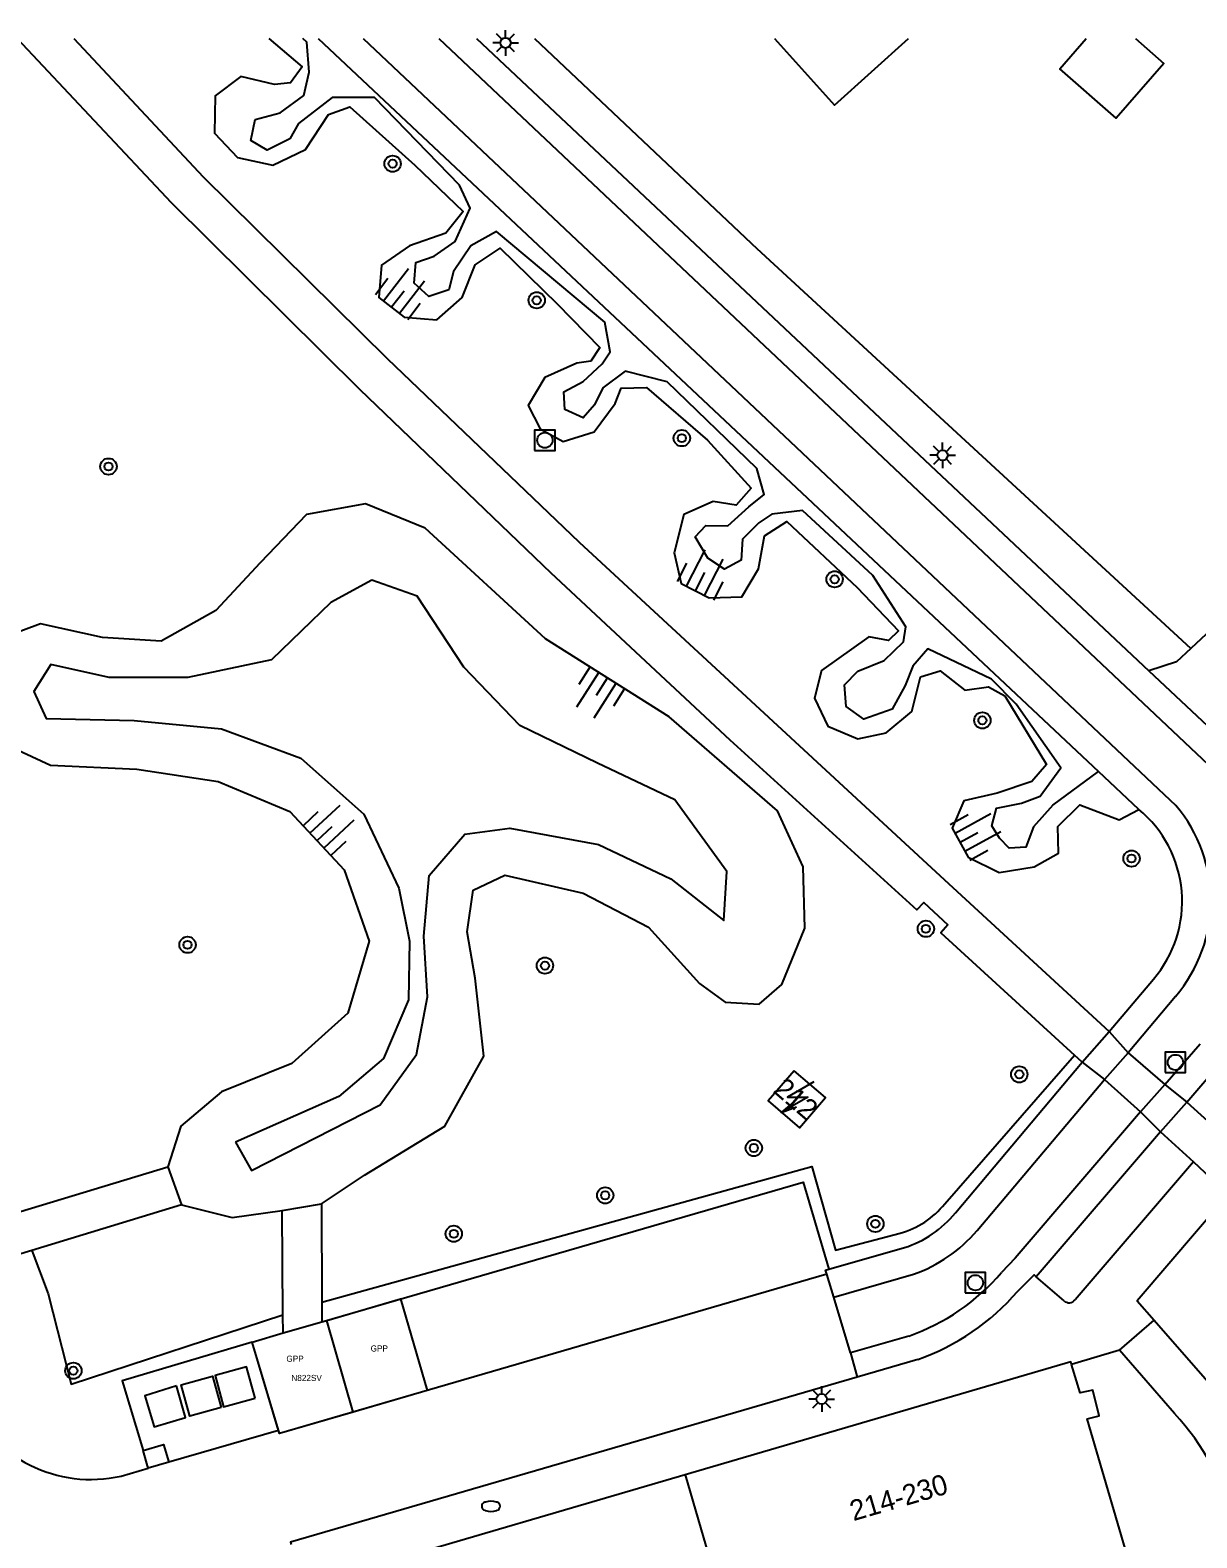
# Model space of a CAD drawing. Extents: x 131000 to 133013, y 393000 to 396501.
# Drawn here: x 131281.7 to 131338.9, y 396426.6 to 396500.4 of the extents above; entities that cross this region are included whole.
import ezdxf

# ---------------------------------------------------------------- set-up
doc = ezdxf.new("R2010")
doc.units = 0
for name, color, linetype in [('bp-anno-kenteken', 7, 'Continuous'), ('bp-grn-parkeervak', 7, 'Continuous'), ('gg-afsc-hekwerk', 7, 'Continuous'), ('gg-anno-huisnummerreeks BGT', 7, 'Continuous'), ('gg-bbg-gedigitaliseerde bijgebouw', 7, 'Continuous'), ('gg-bbg-hoofdgebouw', 7, 'Continuous'), ('gg-bbg-tussenscheiding', 7, 'Continuous'), ('gg-knt-bovenkant onderkant talud', 7, 'Continuous'), ('gg-knt-verharding', 7, 'Continuous'), ('gg-knt-verharding nz', 7, 'Continuous'), ('gg-kwrk-afval apart plaats', 7, 'Continuous'), ('gt-grn-groengrens', 7, 'Continuous'), ('gt-grn-weggrens', 7, 'Continuous'), ('gt-symb-boom', 7, 'Continuous'), ('gt-symb-brandkraan', 7, 'Continuous'), ('gt-symb-lichtmast', 7, 'Continuous'), ('gt-symb-rioolschacht', 7, 'Continuous'), ('gt-symb-talud symbool', 7, 'Continuous'), ('gt-symb-trafo symbool', 7, 'Continuous'), ('kenmerkpunt gehandicapten parkeerplaats', 7, 'Continuous')]:
    doc.layers.add(name, color=color, linetype=linetype)

# ---------------------------------------------------------------- blocks, each defined once
blk = doc.blocks.new('gt0-BOOM')
at = {"layer": 'gt-symb-boom'}
for radius in [0.4, 0.2]:
    blk.add_circle((0, 0), radius, dxfattribs=at)
blk = doc.blocks.new('gt0-RS')
at = {"layer": 'gt-symb-rioolschacht'}
blk.add_lwpolyline([(-0.5, -0.5), (0.5, -0.5), (0.5, 0.5), (-0.5, 0.5)], close=True, dxfattribs=at)
blk.add_circle((0, 0), 0.375, dxfattribs=at)
blk = doc.blocks.new('gt0-TALUD_1')
at = {"layer": 'gt-symb-talud symbool'}
for p, q in [((-1, -1), (-1, 0)), ((-0.5, -2), (-0.5, 0)), ((0, -1), (0, 0)), ((0.5, -2), (0.5, 0)), ((1, -1), (1, 0))]:
    blk.add_line(p, q, dxfattribs=at)
blk = doc.blocks.new('gt0-BR')
at = {"layer": 'gt-symb-brandkraan'}
for centre, radius, start, end in [((-0.244, 0), 0.206, 107.56694, 252.43307), ((0.599, -2.664), 3, 106.89205, 107.56694), ((0, -0.691), 0.938, 73.10799, 106.89205), ((-0.599, -2.664), 3, 72.43309, 73.10799), ((0.244, 0), 0.206, 287.56695, 72.43309), ((0.599, 2.664), 3, 252.43307, 253.10797), ((0, 0.691), 0.938, 253.10797, 286.89206), ((-0.599, 2.664), 3, 286.89206, 287.56695)]:
    blk.add_arc(centre, radius, start, end, dxfattribs=at)
blk = doc.blocks.new('gt0-LMAST')
at = {"layer": 'gt-symb-lichtmast'}
for p, q in [((-0.182, 0.173), (-0.447, 0.438)), ((-0.005, 0.246), (-0.005, 0.621)), ((0.172, 0.173), (0.437, 0.438)), ((-0.255, -0.004), (-0.63, -0.004)), ((-0.182, -0.181), (-0.447, -0.446)), ((-0.005, -0.254), (-0.005, -0.629)), ((0.437, -0.446), (0.172, -0.181)), ((0.245, -0.004), (0.62, -0.004))]:
    blk.add_line(p, q, dxfattribs=at)
blk.add_circle((-0.005, -0.004), 0.25, dxfattribs=at)
blk = doc.blocks.new('gt0-HSP')
at = {"layer": 'gt-symb-trafo symbool'}
for points in [[(0.771, 0.746), (-0.529, -0.004), (0.471, -0.004), (-0.829, -0.754)], [(-0.217, -0.24), (-0.829, -0.754), (-0.077, -0.48)]]:
    blk.add_lwpolyline(points, dxfattribs=at)

msp = doc.modelspace()

# ---------------------------------------------------------------- linework, layer by layer
at = {"layer": 'bp-grn-parkeervak'}
msp.add_line((131297.566, 396432.751), (131296.267, 396437.241), dxfattribs=at)
for points in [[(131296.267, 396437.241), (131299.88, 396438.29), (131301.178, 396433.802), (131297.566, 396432.751)], [(131297.566, 396432.751), (131293.953, 396431.699), (131292.622, 396436.174), (131294.13, 396436.623), (131296.035, 396437.174), (131296.267, 396437.241)]]:
    msp.add_lwpolyline(points, dxfattribs=at)
at = {"layer": 'gg-afsc-hekwerk'}
for p in [(131306.436, 396500), (131338.577, 396470.146)]:
    msp.add_line(p, (131317.346, 396489.709), dxfattribs=at)
at = {"layer": 'gg-bbg-gedigitaliseerde bijgebouw'}
for points in [[(131318.192, 396500), (131321.122, 396496.738), (131324.754, 396500)], [(131335.861, 396500), (131337.26, 396498.776), (131334.921, 396496.103), (131332.156, 396498.522), (131333.449, 396500)]]:
    msp.add_lwpolyline(points, dxfattribs=at)
at = {"layer": 'gg-bbg-hoofdgebouw'}
msp.add_line((131313.811, 396429.682), (131295.121, 396424.211), dxfattribs=at)
for points in [[(131319.15, 396449.46), (131317.88, 396447.99), (131319.42, 396446.67), (131320.69, 396448.15), (131319.15, 396449.46)], [(131332.737, 396435.086), (131332.7, 396435.21), (131313.811, 396429.682)], [(131335.84, 396424.46), (131333.5, 396432.42), (131334.08, 396432.57), (131333.77, 396433.83), (131333.15, 396433.69), (131332.737, 396435.086)]]:
    msp.add_lwpolyline(points, dxfattribs=at)
at = {"layer": 'gg-bbg-tussenscheiding'}
msp.add_line((131313.811, 396429.682), (131316.942, 396418.958), dxfattribs=at)
at = {"layer": 'gg-knt-bovenkant onderkant talud'}
for points in [[(131293.426, 396500), (131295.069, 396498.613), (131294.496, 396497.841), (131293.708, 396497.75), (131292.064, 396498.139), (131290.801, 396497.192), (131290.778, 396495.365), (131291.902, 396494.178), (131293.632, 396493.801), (131295.221, 396494.566), (131296.356, 396496.287), (131297.402, 396496.657), (131300.586, 396493.803), (131302.953, 396491.531), (131302.096, 396490.48), (131300.315, 396489.855), (131298.944, 396488.91), (131298.826, 396487.319), (131300.057, 396486.369), (131301.662, 396486.224), (131302.898, 396487.33), (131303.534, 396488.929), (131304.761, 396489.735), (131307.548, 396487.01), (131309.636, 396484.874), (131309.199, 396484.213), (131308.519, 396484.11), (131306.948, 396483.402), (131306.125, 396482.041), (131306.722, 396480.901), (131307.849, 396480.268), (131309.369, 396480.746), (131310.387, 396482.128), (131310.684, 396482.88), (131311.918, 396482.92), (131314.904, 396480.344), (131317.052, 396477.989), (131316.319, 396477.16), (131315.184, 396477.338), (131313.749, 396476.697), (131313.276, 396474.815), (131313.625, 396473.315), (131314.995, 396472.613), (131316.584, 396472.671), (131317.415, 396474.033), (131317.699, 396475.655), (131318.796, 396476.36), (131322.233, 396473.12), (131324.267, 396471.005), (131323.776, 396470.535), (131322.816, 396470.715), (131320.487, 396469.055), (131320.151, 396467.712), (131320.8, 396466.331), (131322.274, 396465.71), (131323.655, 396466.015), (131324.907, 396467.051), (131325.332, 396468.756), (131326.304, 396469.042), (131327.506, 396468.105), (131328.664, 396468.255), (131329.463, 396467.825), (131331.501, 396464.455), (131330.793, 396463.623), (131329.091, 396463.062), (131327.464, 396462.685), (131326.883, 396461.345), (131327.668, 396459.922), (131329.186, 396459.176), (131330.91, 396459.454), (131332.103, 396460.109), (131332.065, 396461.416), (131333.135, 396462.484), (131335.058, 396461.741), (131336.026, 396462.263)], [(131331.819, 396462.462), (131330.879, 396461.412), (131330.503, 396460.404), (131329.677, 396460.363), (131329.2, 396460.845), (131328.838, 396461.458), (131329.053, 396462.318), (131330.286, 396462.569), (131331.203, 396462.91), (131332.215, 396464.29), (131330.021, 396467.419), (131328.807, 396468.637), (131325.692, 396470.115), (131324.958, 396469.281), (131324.59, 396468.321), (131323.944, 396467.161), (131322.572, 396466.671), (131321.707, 396467.303), (131321.626, 396468.366), (131322.271, 396469.021), (131323.559, 396469.555), (131324.499, 396470.461), (131324.622, 396471.197), (131323.013, 396473.712), (131319.56, 396476.892), (131318.054, 396476.72), (131317.42, 396476.299), (131316.625, 396475.497), (131316.564, 396474.47), (131315.751, 396474.026), (131314.924, 396474.559), (131314.306, 396475.602), (131314.823, 396476.154), (131315.901, 396476.149), (131316.928, 396477.076), (131317.683, 396477.676), (131317.327, 396478.949), (131312.943, 396483.197), (131310.878, 396483.718), (131309.791, 396482.895), (131309.385, 396482.068), (131308.826, 396481.434), (131307.923, 396481.848), (131307.88, 396482.702), (131308.825, 396483.208), (131309.746, 396484.071), (131310.149, 396484.657), (131309.88, 396486.124), (131304.575, 396490.562), (131303.328, 396489.851), (131302.479, 396488.597), (131302.253, 396487.702), (131301.261, 396487.374), (131300.545, 396488.032), (131300.628, 396489.041), (131301.533, 396489.353), (131302.549, 396490.059), (131303.283, 396491.691), (131302.775, 396492.827), (131298.615, 396497.115), (131296.528, 396497.114), (131294.891, 396495.836), (131294.463, 396495.087), (131293.346, 396494.54), (131292.553, 396495.013), (131292.763, 396496.047), (131293.982, 396496.371), (131295.144, 396497.207), (131295.415, 396498.359), (131295.297, 396499.821), (131295.103, 396500)], [(131296.012, 396442.955), (131298.122, 396444.351), (131302.055, 396446.743), (131303.963, 396450.184), (131303.536, 396453.999), (131303.14, 396456.258), (131303.441, 396458.303), (131304.988, 396459.046), (131308.831, 396458.154), (131312.024, 396456.493), (131314.518, 396453.735), (131315.775, 396452.825), (131317.444, 396452.718), (131318.545, 396453.692), (131319.681, 396456.448), (131319.594, 396459.455), (131318.338, 396462.183), (131313.032, 396466.787), (131306.987, 396470.619), (131301.086, 396476.028), (131298.172, 396477.222), (131295.283, 396476.693), (131293.011, 396474.33), (131290.831, 396471.993), (131288.169, 396470.503), (131285.288, 396470.67), (131282.263, 396471.35), (131280.461, 396470.682)], [(131291.796, 396445.967), (131292.583, 396444.582), (131298.879, 396447.795), (131300.671, 396450.266), (131301.195, 396453.088), (131301.017, 396456.057), (131301.28, 396459.023), (131303.032, 396461.054), (131305.24, 396461.349), (131309.577, 396460.539), (131313.108, 396458.86), (131315.703, 396456.819), (131315.856, 396459.22), (131313.314, 396462.732), (131309.531, 396464.529), (131305.725, 396466.366), (131302.987, 396469.218), (131300.691, 396472.702), (131298.483, 396473.483), (131296.469, 396472.398), (131293.557, 396469.578), (131289.471, 396468.711), (131285.618, 396468.714), (131282.758, 396469.348), (131281.925, 396468.027), (131282.528, 396466.706), (131286.838, 396466.618), (131291.117, 396466.21), (131295.001, 396464.766), (131298.087, 396462.033), (131299.806, 396458.403), (131300.327, 396455.805), (131300.265, 396452.937), (131299.04, 396450.071), (131296.857, 396448.199), (131291.796, 396445.967)], [(131280.225, 396465.581), (131282.744, 396464.425), (131286.97, 396464.225), (131290.951, 396463.619), (131294.454, 396462.151), (131297.127, 396459.3), (131298.346, 396455.804), (131297.296, 396452.29), (131294.566, 396449.822), (131291.112, 396448.433), (131289.131, 396446.742), (131288.486, 396444.751)], [(131289.161, 396442.901), (131291.635, 396442.276), (131294.088, 396442.616)]]:
    msp.add_lwpolyline(points, dxfattribs=at)
at = {"layer": 'gg-knt-verharding'}
for p, q in [((131295.857, 396500), (131334.055, 396464.114)), ((131303.608, 396500), (131336.526, 396469.048)), ((131341.234, 396472.625), (131338.577, 396470.146)), ((131336.526, 396469.048), (131339.914, 396465.862)), ((131336.026, 396462.263), (131334.055, 396464.114)), ((131334.582, 396451.392), (131336.739, 396453.942)), ((131327.045, 396442.502), (131333.254, 396449.886)), ((131333.254, 396449.886), (131332.88, 396450.229)), ((131338.378, 396447.919), (131340.065, 396449.89)), ((131281.281, 396442.58), (131288.486, 396444.751)), ((131288.486, 396444.751), (131289.161, 396442.901)), ((131338.708, 396445.004), (131332.905, 396438.246)), ((131289.161, 396442.901), (131281.828, 396440.664)), ((131294.088, 396442.616), (131296.012, 396442.955)), ((131294.124, 396437.507), (131294.088, 396442.616)), ((131296.012, 396442.955), (131296.031, 396438.131)), ((131281.828, 396440.664), (131281.123, 396440.449)), ((131320.855, 396439.747), (131324.548, 396440.805)), ((131332.366, 396438.202), (131331.01, 396439.38)), ((131296.031, 396438.131), (131296.035, 396437.174)), ((131294.13, 396436.623), (131294.124, 396437.507)), ((131336.773, 396437.255), (131339.498, 396434.136)), ((131292.622, 396436.174), (131294.13, 396436.623)), ((131335.087, 396435.782), (131332.737, 396435.086)), ((131337.775, 396432.676), (131335.087, 396435.782)), ((131325.204, 396435.322), (131322.231, 396434.457)), ((131287.53, 396430.004), (131287.274, 396430.866)), ((131286.207, 396429.617), (131287.53, 396430.004)), ((131288.535, 396430.294), (131287.53, 396430.004))]:
    msp.add_line(p, q, dxfattribs=at)
for points in [[(131281.118, 396500), (131288.646, 396491.981), (131297.883, 396482.823), (131307.248, 396473.836), (131316.002, 396465.672), (131325.162, 396457.35), (131325.501, 396457.709), (131326.674, 396456.615), (131326.342, 396456.22), (131332.88, 396450.229)], [(131283.89, 396500), (131290.212, 396493.235), (131299.232, 396484.345), (131308.634, 396475.346), (131326.296, 396459.015), (131334.582, 396451.392)], [(131338.577, 396470.146), (131337.868, 396469.484), (131336.526, 396469.048)], [(131338.378, 396447.919), (131360.685, 396427.75), (131362.862, 396425.821)], [(131296.035, 396437.174), (131319.602, 396444.015), (131320.855, 396439.747)], [(131340.394, 396443.401), (131335.946, 396438.201), (131336.773, 396437.255)], [(131330.103, 396438.667), (131330.899, 396439.477), (131331.01, 396439.38)], [(131292.622, 396436.174), (131286.259, 396434.282), (131287.274, 396430.866)], [(131322.231, 396434.457), (131294.488, 396426.375), (131294.522, 396426.26)], [(131287.274, 396430.866), (131288.284, 396431.166), (131288.535, 396430.294)]]:
    msp.add_lwpolyline(points, dxfattribs=at)
for centre, radius, start, end in [((131332.297, 396457.752), 5.852, 319.37358, 50.42148), ((131322.933, 396445.866), 5.313, 287.69336, 320.70791), ((131321.211, 396446.43), 11.804, 289.77157, 318.87836), ((131332.615, 396438.473), 0.368, 227.40681, 321.92691), ((131284.724, 396436.136), 6.685, 204.21247, 282.81476), ((131328.56, 396424.149), 12.555, 14.31969, 42.77974)]:
    msp.add_arc(centre, radius, start, end, dxfattribs=at)
at = {"layer": 'gg-knt-verharding nz'}
for p, q in [((131298.051, 396500), (131337.838, 396462.452)), ((131337.823, 396453.107), (131335.505, 396450.346)), ((131333.254, 396449.886), (131334.582, 396451.392)), ((131337.296, 396448.785), (131339.029, 396450.784)), ((131335.505, 396450.346), (131337.296, 396448.785)), ((131328.106, 396441.642), (131334.35, 396449.027)), ((131334.35, 396449.027), (131336.105, 396447.455)), ((131337.087, 396446.478), (131338.378, 396447.919)), ((131337.087, 396446.478), (131331.01, 396439.38)), ((131337.087, 396446.478), (131338.708, 396445.004)), ((131321.103, 396438.372), (131320.748, 396439.499)), ((131321.103, 396438.372), (131324.996, 396439.498)), ((131321.906, 396435.645), (131321.103, 396438.372)), ((131294.13, 396436.623), (131296.035, 396437.174)), ((131293.91, 396431.843), (131292.622, 396436.174)), ((131324.765, 396436.474), (131321.906, 396435.645)), ((131321.906, 396435.645), (131322.231, 396434.457)), ((131293.91, 396431.843), (131288.535, 396430.294))]:
    msp.add_line(p, q, dxfattribs=at)
for points in [[(131301.761, 396500), (131345.213, 396458.991), (131379.299, 396427.327), (131403.291, 396405.14), (131411.498, 396397.826), (131421.858, 396388.994), (131431.66, 396380.976), (131441.912, 396372.797), (131450.669, 396365.87), (131461.738, 396357.399), (131467.913, 396352.723), (131484.435, 396340.152)], [(131336.105, 396447.455), (131329.977, 396440.287), (131329.303, 396439.579)], [(131320.748, 396439.499), (131293.953, 396431.699), (131293.91, 396431.843)], [(131320.748, 396439.499), (131320.686, 396439.693), (131320.855, 396439.747)]]:
    msp.add_lwpolyline(points, dxfattribs=at)
for centre, radius, start, end in [((131332.359, 396457.788), 7.195, 319.41389, 40.40217), ((131322.608, 396446.29), 7.199, 289.37293, 319.79098), ((131321.283, 396446.431), 10.548, 289.27269, 319.4889)]:
    msp.add_arc(centre, radius, start, end, dxfattribs=at)
at = {"layer": 'gg-kwrk-afval apart plaats'}
for points in [[(131291.105, 396432.969), (131289.568, 396432.549), (131289.146, 396434.092), (131290.682, 396434.517), (131291.105, 396432.969)], [(131292.771, 396433.426), (131292.345, 396434.97), (131290.802, 396434.548), (131291.221, 396433.009), (131292.771, 396433.426)], [(131288.907, 396434.033), (131287.369, 396433.554), (131287.826, 396432.03), (131289.353, 396432.49), (131288.907, 396434.033)]]:
    msp.add_lwpolyline(points, dxfattribs=at)
at = {"layer": 'gt-grn-groengrens'}
for p, q in [((131331.819, 396462.462), (131334.055, 396464.114)), ((131326.526, 396442.948), (131332.88, 396450.229))]:
    msp.add_line(p, q, dxfattribs=at)
for points in [[(131296.031, 396438.131), (131320.024, 396444.781), (131321.18, 396440.676), (131324.341, 396441.514)], [(131281.828, 396440.664), (131282.624, 396438.535), (131283.757, 396434.114), (131294.124, 396437.507)]]:
    msp.add_lwpolyline(points, dxfattribs=at)
msp.add_arc((131323.245, 396445.566), 4.198, 285.13898, 321.41423, dxfattribs=at)
at = {"layer": 'gt-grn-weggrens'}
for p, q in [((131334.582, 396451.392), (131335.505, 396450.346)), ((131333.254, 396449.886), (131334.35, 396449.027)), ((131335.505, 396450.346), (131334.35, 396449.027)), ((131337.296, 396448.785), (131336.105, 396447.455)), ((131337.296, 396448.785), (131338.378, 396447.919)), ((131336.105, 396447.455), (131337.087, 396446.478)), ((131340.394, 396443.401), (131338.708, 396445.004)), ((131335.087, 396435.782), (131336.773, 396437.255))]:
    msp.add_line(p, q, dxfattribs=at)

# ---------------------------------------------------------------- block references
at = {"layer": 'gt-symb-boom'}
for p in [(131299.492, 396493.874), (131306.55, 396487.187), (131313.654, 396480.437), (131285.584, 396479.048), (131321.136, 396473.528), (131328.371, 396466.619), (131335.67, 396459.854), (131325.601, 396456.413), (131289.453, 396455.629), (131306.951, 396454.61), (131330.176, 396449.287), (131317.179, 396445.681), (131309.903, 396443.363), (131302.489, 396441.481), (131323.129, 396441.966), (131283.865, 396434.775)]:
    msp.add_blockref('gt0-BOOM', p, dxfattribs=at)
at = {"layer": 'gt-symb-brandkraan'}
msp.add_blockref('gt0-BR', (131304.308, 396428.138), dxfattribs=at)
at = {"layer": 'gt-symb-lichtmast'}
for p in [(131305.031, 396499.793), (131326.427, 396479.601), (131320.506, 396433.394)]:
    msp.add_blockref('gt0-LMAST', p, dxfattribs=at)
at = {"layer": 'gt-symb-rioolschacht'}
for p in [(131306.948, 396480.334), (131337.819, 396449.874), (131328.026, 396439.085)]:
    msp.add_blockref('gt0-RS', p, dxfattribs=at)
at = {"layer": 'gt-symb-talud symbool'}
for p, xscale, yscale, rotation in [((131299.442, 396486.844), 1.000292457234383, 1.0002924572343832, 142.35108357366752), ((131314.31, 396472.964), 1.0000179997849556, 1.0000179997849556, 152.87123393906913), ((131310.009, 396468.703), 1.0001249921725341, 1.000124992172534, -32.33937707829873), ((131295.791, 396460.725), 0.9996484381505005, 0.9996484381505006, 133.1759101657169), ((131327.275, 396460.634), 1.0003324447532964, 1.0003324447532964, 118.87101790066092)]:
    msp.add_blockref('gt0-TALUD_1', p, dxfattribs=dict(at, xscale=xscale, yscale=yscale, rotation=rotation))
at = {"layer": 'gt-symb-trafo symbool'}
msp.add_blockref('gt0-HSP', (131319.353, 396448.181), dxfattribs=at)

# ---------------------------------------------------------------- texts
at = {"layer": 'bp-anno-kenteken'}
msp.add_text('N822SV', height=0.3, dxfattribs=at).set_placement((131294.537, 396434.272))
at = {"layer": 'gg-anno-huisnummerreeks BGT'}
for s, rotation, p in [('212', 319.4, (131318.072, 396448.445)), ('214-230', 16.3, (131322.053, 396427.406))]:
    msp.add_text(s, height=1, rotation=rotation, dxfattribs=at).set_placement(p)
at = {"layer": 'kenmerkpunt gehandicapten parkeerplaats'}
for p in [(131298.419, 396435.715), (131294.294, 396435.214)]:
    msp.add_text('GPP', height=0.3, dxfattribs=at).set_placement(p)

doc.saveas('drawing.dxf')
